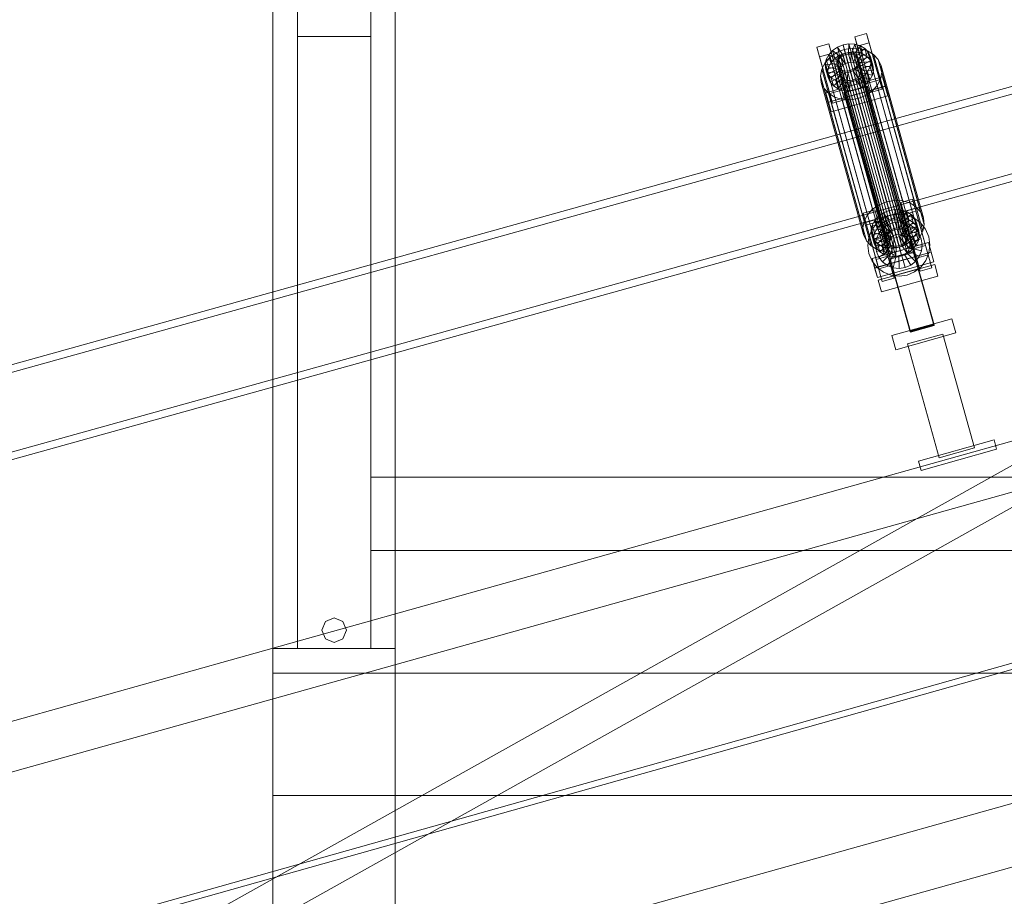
# Model space of a CAD drawing. Header units: millimetres. Extents: x -4738 to 65662, y -68080 to 6847.
# Tile 773 of 1056: x 4043 to 4848, y 918 to 1634. Entities that reach past the tile are written whole.
import ezdxf

# ---------------------------------------------------------------- set-up
doc = ezdxf.new("R2010")
doc.units = ezdxf.units.MM
for name, color, linetype, lineweight in [('COTAS_P', 1, 'Continuous', 0), ('lateral_C01', 7, 'Continuous', 0), ('lateral_dosificador', 7, 'Continuous', 0)]:
    doc.layers.add(name, color=color, linetype=linetype, lineweight=lineweight)
doc.dimstyles.new('R19_100', dxfattribs={"dimtxt": 250, "dimasz": 150, "dimexe": 150, "dimexo": 80, "dimgap": 100, "dimtad": 1, "dimtih": 1, "dimtoh": 1, "dimdsep": 46, "dimcen": 0.09, "dimadec": 0, "dimazin": 0, "dimtfac": 1, "dimtdec": 4, "dimtofl": 0, "dimtmove": 0, "dimatfit": 3, "dimfxl": 1, "dimtolj": 1, "dimtzin": 0, "dimarcsym": 0})

# ---------------------------------------------------------------- blocks, each defined once
blk = doc.blocks.new('DIM_R31_1')
at = {"layer": 'COTAS_P'}
for p, q in [((9950.73, 3666.67), (9794.15, 3669.56)), ((807.35, 1106.67), (9950.73, 3666.67)), ((9950.73, 3666.67), (9818.41, 3582.9)), ((10193.38, 2800), (9950.73, 3666.67)), ((807.35, 1106.67), (939.66, 1190.45)), ((1050, 240), (807.35, 1106.67)), ((807.35, 1106.67), (963.92, 1103.78))]:
    blk.add_line(p, q, dxfattribs=at)
blk.add_text('9495 P', height=250, rotation=15.64139, dxfattribs=at).set_placement((5352.08, 2482.97))
blk = doc.blocks.new('DIM_R31_22')
at = {"layer": 'COTAS_P'}
for p, q in [((4250, 2000), (4400, 2045)), ((5950, 2000), (5800, 2045)), ((4250, 1100), (4250, 2000)), ((5950, 2000), (4250, 2000)), ((4250, 2000), (4400, 1955)), ((5950, 2000), (5800, 1955)), ((5950, 1100), (5950, 2000))]:
    blk.add_line(p, q, dxfattribs=at)
blk.add_text('1700 P', height=250, rotation=180, dxfattribs=at).set_placement((5100, 1900))

msp = doc.modelspace()

# ---------------------------------------------------------------- linework, layer by layer
at = {"layer": 'lateral_C01'}
for p, q in [((1103.221, 51.156), (10242.208, 2626.749)), ((1104.577, 46.344), (10243.564, 2621.936)), ((5678.578, 1808.733), (4734.419, 1546.12)), ((4736.026, 1540.34), (5680.186, 1802.953)), ((4752.863, 1479.808), (5697.022, 1742.421)), ((5698.63, 1736.641), (4754.471, 1474.028)), ((4725.274, 1619.867), (4734.904, 1622.564)), ((4727.426, 1612.131), (4725.274, 1619.867)), ((4725.274, 1619.867), (4735.907, 1582.013)), ((4734.904, 1622.564), (4737.055, 1614.827)), ((4745.536, 1584.709), (4734.904, 1622.564)), ((4694.459, 1611.24), (4704.089, 1613.936)), ((4696.611, 1603.503), (4694.459, 1611.24)), ((4694.459, 1611.24), (4705.092, 1573.385)), ((4704.089, 1613.936), (4706.241, 1606.2)), ((4714.721, 1576.082), (4704.089, 1613.936)), ((4707.137, 1608.626), (4711.129, 1611.358)), ((4710.624, 1606.945), (4716.763, 1609.4)), ((4711.129, 1611.358), (4715.721, 1613.195)), ((4715.761, 1604.438), (4711.129, 1611.358)), ((4711.129, 1611.358), (4712.973, 1604.727)), ((4715.721, 1613.195), (4720.6, 1614.01)), ((4717.936, 1605.308), (4715.721, 1613.195)), ((4715.721, 1613.195), (4717.566, 1606.563)), ((4716.763, 1609.4), (4723.285, 1610.49)), ((4716.763, 1609.4), (4751.346, 1485.066)), ((4720.247, 1605.694), (4720.6, 1614.01)), ((4720.6, 1614.01), (4725.433, 1613.748)), ((4720.6, 1614.01), (4722.444, 1607.379)), ((4722.537, 1605.571), (4725.433, 1613.748)), ((4723.285, 1610.49), (4729.746, 1610.141)), ((4723.285, 1610.49), (4757.868, 1486.155)), ((4724.648, 1604.945), (4729.891, 1612.428)), ((4725.433, 1613.748), (4729.891, 1612.428)), ((4725.433, 1613.748), (4727.278, 1607.117)), ((4726.439, 1603.861), (4733.671, 1610.139)), ((4737.055, 1614.827), (4727.426, 1612.131)), ((4738.059, 1574.277), (4727.426, 1612.131)), ((4729.746, 1610.141), (4735.706, 1608.376)), ((4729.746, 1610.141), (4764.329, 1485.806)), ((4729.891, 1612.428), (4733.671, 1610.139)), ((4729.891, 1612.428), (4731.736, 1605.797)), ((4733.671, 1610.139), (4736.514, 1607.037)), ((4733.671, 1610.139), (4735.515, 1603.508)), ((4737.055, 1614.827), (4747.688, 1576.973)), ((4706.241, 1606.2), (4696.611, 1603.503)), ((4707.244, 1565.649), (4696.611, 1603.503)), ((4701.115, 1598.691), (4705.287, 1603.292)), ((4701.168, 1597.141), (4701.98, 1601.266)), ((4701.98, 1601.266), (4704.016, 1605.184)), ((4711.427, 1599.658), (4701.98, 1601.266)), ((4701.98, 1601.266), (4703.825, 1594.635)), ((4704.016, 1605.184), (4707.137, 1608.626)), ((4712.392, 1601.514), (4704.016, 1605.184)), ((4704.016, 1605.184), (4705.861, 1598.552)), ((4705.287, 1603.292), (4710.624, 1606.945)), ((4705.287, 1603.292), (4739.87, 1478.958)), ((4708.981, 1601.995), (4705.861, 1598.552)), ((4706.241, 1606.2), (4716.873, 1568.345)), ((4713.87, 1603.144), (4707.137, 1608.626)), ((4707.137, 1608.626), (4708.981, 1601.995)), ((4712.973, 1604.727), (4708.981, 1601.995)), ((4708.981, 1601.995), (4715.714, 1596.513)), ((4710.624, 1606.945), (4745.207, 1482.611)), ((4710.735, 1598.809), (4711.12, 1600.763)), ((4711.12, 1600.763), (4712.084, 1602.619)), ((4711.12, 1600.763), (4751.236, 1456.535)), ((4712.392, 1601.514), (4711.427, 1599.658)), ((4712.084, 1602.619), (4713.563, 1604.249)), ((4712.084, 1602.619), (4752.201, 1458.39)), ((4713.87, 1603.144), (4712.392, 1601.514)), ((4714.236, 1594.882), (4712.392, 1601.514)), ((4717.566, 1606.563), (4712.973, 1604.727)), ((4712.973, 1604.727), (4717.606, 1597.807)), ((4713.563, 1604.249), (4715.454, 1605.544)), ((4713.563, 1604.249), (4753.679, 1460.021)), ((4715.761, 1604.438), (4713.87, 1603.144)), ((4715.714, 1596.513), (4713.87, 1603.144)), ((4715.454, 1605.544), (4717.629, 1606.413)), ((4715.454, 1605.544), (4755.57, 1461.315)), ((4717.936, 1605.308), (4715.761, 1604.438)), ((4717.606, 1597.807), (4715.761, 1604.438)), ((4722.444, 1607.379), (4717.566, 1606.563)), ((4717.566, 1606.563), (4719.781, 1598.677)), ((4717.629, 1606.413), (4719.94, 1606.8)), ((4717.629, 1606.413), (4757.745, 1462.185)), ((4720.247, 1605.694), (4717.936, 1605.308)), ((4719.781, 1598.677), (4717.936, 1605.308)), ((4719.94, 1606.8), (4722.229, 1606.676)), ((4719.94, 1606.8), (4760.056, 1462.571)), ((4722.537, 1605.571), (4720.247, 1605.694)), ((4722.092, 1599.063), (4720.247, 1605.694)), ((4722.444, 1607.379), (4722.092, 1599.063)), ((4722.229, 1606.676), (4724.341, 1606.05)), ((4722.229, 1606.676), (4762.346, 1462.448)), ((4727.278, 1607.117), (4722.444, 1607.379)), ((4724.648, 1604.945), (4722.537, 1605.571)), ((4724.381, 1598.939), (4722.537, 1605.571)), ((4724.341, 1606.05), (4726.131, 1604.966)), ((4724.341, 1606.05), (4764.457, 1461.822)), ((4727.278, 1607.117), (4724.381, 1598.939)), ((4726.439, 1603.861), (4724.648, 1604.945)), ((4726.493, 1598.314), (4724.648, 1604.945)), ((4726.131, 1604.966), (4727.478, 1603.497)), ((4726.131, 1604.966), (4766.248, 1460.738)), ((4727.785, 1602.391), (4726.439, 1603.861)), ((4728.283, 1597.23), (4726.439, 1603.861)), ((4731.736, 1605.797), (4726.493, 1598.314)), ((4731.736, 1605.797), (4727.278, 1607.117)), ((4727.478, 1603.497), (4728.289, 1601.742)), ((4727.478, 1603.497), (4767.594, 1459.268)), ((4727.785, 1602.391), (4736.514, 1607.037)), ((4728.597, 1600.637), (4727.785, 1602.391)), ((4729.63, 1595.76), (4727.785, 1602.391)), ((4735.515, 1603.508), (4728.283, 1597.23)), ((4728.289, 1601.742), (4728.51, 1599.823)), ((4768.406, 1457.514), (4728.289, 1601.742)), ((4738.226, 1603.333), (4728.597, 1600.637)), ((4735.515, 1603.508), (4731.736, 1605.797)), ((4738.358, 1600.406), (4735.515, 1603.508)), ((4735.706, 1608.376), (4740.758, 1605.315)), ((4735.706, 1608.376), (4770.289, 1484.041)), ((4736.514, 1607.037), (4738.226, 1603.333)), ((4736.514, 1607.037), (4738.358, 1600.406)), ((4740.071, 1596.702), (4738.226, 1603.333)), ((4738.226, 1603.333), (4738.692, 1599.281)), ((4740.758, 1605.315), (4744.559, 1601.168)), ((4740.758, 1605.315), (4775.341, 1480.981)), ((4744.559, 1601.168), (4746.849, 1596.217)), ((4744.559, 1601.168), (4779.142, 1476.834)), ((4697.307, 1587.939), (4698.393, 1593.454)), ((4698.393, 1593.454), (4701.115, 1598.691)), ((4698.393, 1593.454), (4732.977, 1469.119)), ((4701.115, 1598.691), (4735.698, 1474.356)), ((4711.043, 1597.704), (4701.168, 1597.141)), ((4701.168, 1597.141), (4703.012, 1590.509)), ((4701.634, 1593.088), (4701.168, 1597.141)), ((4711.263, 1595.784), (4701.634, 1593.088)), ((4701.634, 1593.088), (4703.478, 1586.457)), ((4703.346, 1589.384), (4701.634, 1593.088)), ((4703.825, 1594.635), (4703.012, 1590.509)), ((4712.074, 1594.03), (4703.346, 1589.384)), ((4705.861, 1598.552), (4703.825, 1594.635)), ((4703.825, 1594.635), (4713.272, 1593.027)), ((4705.861, 1598.552), (4714.236, 1594.882)), ((4710.956, 1596.889), (4710.735, 1598.809)), ((4710.735, 1598.809), (4750.851, 1454.581)), ((4711.767, 1595.135), (4710.956, 1596.889)), ((4710.956, 1596.889), (4751.072, 1452.661)), ((4711.427, 1599.658), (4711.043, 1597.704)), ((4712.887, 1591.073), (4711.043, 1597.704)), ((4711.043, 1597.704), (4711.263, 1595.784)), ((4713.108, 1589.153), (4711.263, 1595.784)), ((4711.263, 1595.784), (4712.074, 1594.03)), ((4713.272, 1593.027), (4711.427, 1599.658)), ((4713.114, 1593.665), (4711.767, 1595.135)), ((4711.767, 1595.135), (4751.883, 1450.907)), ((4713.919, 1587.398), (4712.074, 1594.03)), ((4712.074, 1594.03), (4713.421, 1592.56)), ((4712.887, 1591.073), (4713.272, 1593.027)), ((4714.904, 1592.581), (4713.114, 1593.665)), ((4713.114, 1593.665), (4753.23, 1449.437)), ((4713.272, 1593.027), (4714.236, 1594.882)), ((4714.236, 1594.882), (4715.714, 1596.513)), ((4715.714, 1596.513), (4717.606, 1597.807)), ((4717.606, 1597.807), (4719.781, 1598.677)), ((4719.781, 1598.677), (4722.092, 1599.063)), ((4723.791, 1593.088), (4721.616, 1592.218)), ((4722.092, 1599.063), (4724.381, 1598.939)), ((4725.682, 1594.382), (4723.791, 1593.088)), ((4723.791, 1593.088), (4763.908, 1448.86)), ((4724.099, 1591.983), (4725.99, 1593.277)), ((4724.381, 1598.939), (4726.493, 1598.314)), ((4727.161, 1596.013), (4725.682, 1594.382)), ((4725.682, 1594.382), (4765.799, 1450.154)), ((4725.99, 1593.277), (4727.468, 1594.908)), ((4725.99, 1593.277), (4732.723, 1587.795)), ((4727.834, 1586.646), (4725.99, 1593.277)), ((4726.493, 1598.314), (4728.283, 1597.23)), ((4728.125, 1597.868), (4727.161, 1596.013)), ((4727.161, 1596.013), (4767.277, 1451.784)), ((4727.468, 1594.908), (4728.432, 1596.763)), ((4727.468, 1594.908), (4735.843, 1591.238)), ((4729.312, 1588.276), (4727.468, 1594.908)), ((4728.51, 1599.823), (4728.125, 1597.868)), ((4728.125, 1597.868), (4768.241, 1453.64)), ((4728.283, 1597.23), (4729.63, 1595.76)), ((4728.432, 1596.763), (4728.817, 1598.717)), ((4728.432, 1596.763), (4737.879, 1595.155)), ((4730.277, 1590.132), (4728.432, 1596.763)), ((4728.51, 1599.823), (4768.626, 1455.594)), ((4728.597, 1600.637), (4730.441, 1594.006)), ((4728.817, 1598.717), (4728.597, 1600.637)), ((4728.817, 1598.717), (4738.692, 1599.281)), ((4730.662, 1592.086), (4728.817, 1598.717)), ((4738.358, 1600.406), (4729.63, 1595.76)), ((4729.63, 1595.76), (4730.441, 1594.006)), ((4730.441, 1594.006), (4740.071, 1596.702)), ((4730.441, 1594.006), (4730.662, 1592.086)), ((4737.879, 1595.155), (4735.843, 1591.238)), ((4738.692, 1599.281), (4737.879, 1595.155)), ((4737.879, 1595.155), (4739.724, 1588.524)), ((4740.071, 1596.702), (4738.358, 1600.406)), ((4738.692, 1599.281), (4740.537, 1592.649)), ((4740.537, 1592.649), (4740.071, 1596.702)), ((4746.849, 1596.217), (4747.471, 1590.799)), ((4781.432, 1471.882), (4746.849, 1596.217)), ((4697.93, 1582.521), (4697.307, 1587.939)), ((4697.307, 1587.939), (4731.89, 1463.604)), ((4701.76, 1574.154), (4747.982, 1587.095)), ((4703.012, 1590.509), (4712.887, 1591.073)), ((4703.012, 1590.509), (4703.478, 1586.457)), ((4703.346, 1589.384), (4705.191, 1582.753)), ((4706.189, 1586.282), (4703.346, 1589.384)), ((4703.478, 1586.457), (4713.108, 1589.153)), ((4703.478, 1586.457), (4705.191, 1582.753)), ((4705.191, 1582.753), (4713.919, 1587.398)), ((4713.421, 1592.56), (4706.189, 1586.282)), ((4706.189, 1586.282), (4708.034, 1579.651)), ((4709.968, 1583.993), (4706.189, 1586.282)), ((4708.034, 1579.651), (4715.266, 1585.929)), ((4715.211, 1591.476), (4709.968, 1583.993)), ((4711.813, 1577.362), (4717.056, 1584.845)), ((4713.108, 1589.153), (4712.887, 1591.073)), ((4713.919, 1587.398), (4713.108, 1589.153)), ((4715.266, 1585.929), (4713.421, 1592.56)), ((4713.421, 1592.56), (4715.211, 1591.476)), ((4715.266, 1585.929), (4713.919, 1587.398)), ((4717.323, 1590.851), (4714.427, 1582.673)), ((4717.016, 1591.956), (4714.904, 1592.581)), ((4714.904, 1592.581), (4755.02, 1448.353)), ((4717.056, 1584.845), (4715.211, 1591.476)), ((4715.211, 1591.476), (4717.323, 1590.851)), ((4717.056, 1584.845), (4715.266, 1585.929)), ((4719.305, 1591.832), (4717.016, 1591.956)), ((4717.016, 1591.956), (4757.132, 1447.727)), ((4719.168, 1584.219), (4717.056, 1584.845)), ((4719.168, 1584.219), (4717.323, 1590.851)), ((4717.323, 1590.851), (4719.613, 1590.727)), ((4719.613, 1590.727), (4719.26, 1582.411)), ((4721.616, 1592.218), (4719.305, 1591.832)), ((4719.305, 1591.832), (4759.421, 1447.604)), ((4719.613, 1590.727), (4721.924, 1591.113)), ((4721.457, 1584.095), (4719.613, 1590.727)), ((4721.616, 1592.218), (4761.733, 1447.99)), ((4721.924, 1591.113), (4724.099, 1591.983)), ((4721.924, 1591.113), (4724.139, 1583.227)), ((4723.768, 1584.482), (4721.924, 1591.113)), ((4725.943, 1585.352), (4723.768, 1584.482)), ((4724.099, 1591.983), (4728.731, 1585.063)), ((4725.943, 1585.352), (4724.099, 1591.983)), ((4728.731, 1585.063), (4724.139, 1583.227)), ((4727.834, 1586.646), (4725.943, 1585.352)), ((4730.575, 1578.432), (4725.943, 1585.352)), ((4729.312, 1588.276), (4727.834, 1586.646)), ((4734.567, 1581.164), (4727.834, 1586.646)), ((4732.723, 1587.795), (4728.731, 1585.063)), ((4728.731, 1585.063), (4730.575, 1578.432)), ((4730.277, 1590.132), (4729.312, 1588.276)), ((4737.688, 1584.606), (4729.312, 1588.276)), ((4730.662, 1592.086), (4730.277, 1590.132)), ((4739.724, 1588.524), (4730.277, 1590.132)), ((4740.537, 1592.649), (4730.662, 1592.086)), ((4735.843, 1591.238), (4732.723, 1587.795)), ((4732.723, 1587.795), (4734.567, 1581.164)), ((4735.843, 1591.238), (4737.688, 1584.606)), ((4745.536, 1584.709), (4735.907, 1582.013)), ((4737.688, 1584.606), (4739.724, 1588.524)), ((4739.724, 1588.524), (4740.537, 1592.649)), ((4746.385, 1585.284), (4743.663, 1580.047)), ((4747.688, 1576.973), (4745.536, 1584.709)), ((4747.471, 1590.799), (4746.385, 1585.284)), ((4746.385, 1585.284), (4780.968, 1460.949)), ((4747.471, 1590.799), (4782.054, 1466.465)), ((4747.982, 1587.095), (4750.134, 1579.359)), ((4750.197, 1579.209), (4747.982, 1587.095)), ((4700.219, 1577.57), (4697.93, 1582.521)), ((4697.93, 1582.521), (4732.513, 1458.186)), ((4704.02, 1573.423), (4700.219, 1577.57)), ((4700.219, 1577.57), (4734.803, 1453.235)), ((4750.134, 1579.359), (4703.912, 1566.417)), ((4750.197, 1579.209), (4703.975, 1566.267)), ((4705.191, 1582.753), (4708.034, 1579.651)), ((4708.034, 1579.651), (4711.813, 1577.362)), ((4709.968, 1583.993), (4711.813, 1577.362)), ((4714.427, 1582.673), (4709.968, 1583.993)), ((4711.813, 1577.362), (4716.271, 1576.041)), ((4714.427, 1582.673), (4716.271, 1576.041)), ((4719.26, 1582.411), (4714.427, 1582.673)), ((4716.271, 1576.041), (4719.168, 1584.219)), ((4716.283, 1574.183), (4735.542, 1579.575)), ((4735.611, 1579.33), (4716.352, 1573.937)), ((4721.457, 1584.095), (4719.168, 1584.219)), ((4724.139, 1583.227), (4719.26, 1582.411)), ((4719.26, 1582.411), (4721.104, 1575.78)), ((4721.104, 1575.78), (4721.457, 1584.095)), ((4721.104, 1575.78), (4725.983, 1576.595)), ((4723.768, 1584.482), (4721.457, 1584.095)), ((4725.983, 1576.595), (4723.768, 1584.482)), ((4724.139, 1583.227), (4725.983, 1576.595)), ((4725.983, 1576.595), (4730.575, 1578.432)), ((4730.575, 1578.432), (4734.567, 1581.164)), ((4734.567, 1581.164), (4737.688, 1584.606)), ((4735.542, 1579.575), (4735.611, 1579.33)), ((4790.174, 1384.465), (4735.542, 1579.575)), ((4735.611, 1579.33), (4790.242, 1384.219)), ((4735.907, 1582.013), (4738.059, 1574.277)), ((4738.059, 1574.277), (4747.688, 1576.973)), ((4743.663, 1580.047), (4739.492, 1575.445)), ((4743.663, 1580.047), (4778.246, 1455.712)), ((4750.134, 1579.359), (4752.349, 1571.473)), ((4752.349, 1571.473), (4750.197, 1579.209)), ((4703.912, 1566.417), (4701.76, 1574.154)), ((4701.76, 1574.154), (4703.975, 1566.267)), ((4709.072, 1570.362), (4704.02, 1573.423)), ((4704.02, 1573.423), (4738.603, 1449.088)), ((4714.721, 1576.082), (4705.092, 1573.385)), ((4705.092, 1573.385), (4707.244, 1565.649)), ((4706.127, 1558.531), (4752.349, 1571.473)), ((4715.032, 1568.597), (4709.072, 1570.362)), ((4709.072, 1570.362), (4743.655, 1446.028)), ((4716.873, 1568.345), (4714.721, 1576.082)), ((4721.493, 1568.248), (4715.032, 1568.597)), ((4715.032, 1568.597), (4749.615, 1444.263)), ((4716.271, 1576.041), (4721.104, 1575.78)), ((4716.352, 1573.937), (4716.283, 1574.183)), ((4770.914, 1379.072), (4716.283, 1574.183)), ((4770.983, 1378.827), (4716.352, 1573.937)), ((4728.016, 1569.338), (4721.493, 1568.248)), ((4734.154, 1571.793), (4728.016, 1569.338)), ((4728.016, 1569.338), (4762.599, 1445.003)), ((4739.492, 1575.445), (4734.154, 1571.793)), ((4734.154, 1571.793), (4768.738, 1447.458)), ((4739.492, 1575.445), (4774.075, 1451.111)), ((4706.127, 1558.531), (4703.912, 1566.417)), ((4703.975, 1566.267), (4706.127, 1558.531)), ((4707.244, 1565.649), (4716.873, 1568.345)), ((4721.493, 1568.248), (4756.076, 1443.913)), ((4734.419, 1546.12), (3790.259, 1283.507)), ((4752.863, 1479.808), (4734.419, 1546.12)), ((4734.419, 1546.12), (4736.026, 1540.34)), ((3791.867, 1277.726), (4736.026, 1540.34)), ((4736.026, 1540.34), (4754.471, 1474.028)), ((4745.207, 1482.611), (4739.87, 1478.958)), ((4751.346, 1485.066), (4745.207, 1482.611)), ((4757.868, 1486.155), (4751.346, 1485.066)), ((4764.329, 1485.806), (4757.868, 1486.155)), ((4762.931, 1484.481), (4772.561, 1487.177)), ((4765.083, 1476.744), (4762.931, 1484.481)), ((4762.931, 1484.481), (4773.564, 1446.626)), ((4770.289, 1484.041), (4764.329, 1485.806)), ((4775.341, 1480.981), (4770.289, 1484.041)), ((4772.561, 1487.177), (4774.713, 1479.441)), ((4783.194, 1449.323), (4772.561, 1487.177)), ((4779.142, 1476.834), (4775.341, 1480.981)), ((3808.703, 1217.195), (4752.863, 1479.808)), ((4754.471, 1474.028), (3810.311, 1211.415)), ((4732.116, 1475.853), (4741.746, 1478.549)), ((4734.268, 1468.117), (4732.116, 1475.853)), ((4732.116, 1475.853), (4742.749, 1437.999)), ((4735.698, 1474.356), (4732.977, 1469.119)), ((4739.87, 1478.958), (4735.698, 1474.356)), ((4741.673, 1469.797), (4744.794, 1473.239)), ((4741.746, 1478.549), (4743.898, 1470.813)), ((4752.379, 1440.695), (4741.746, 1478.549)), ((4744.794, 1473.239), (4748.786, 1475.971)), ((4751.527, 1467.757), (4744.794, 1473.239)), ((4744.794, 1473.239), (4746.638, 1466.608)), ((4748.374, 1471.422), (4754.471, 1474.028)), ((4748.786, 1475.971), (4753.378, 1477.808)), ((4753.418, 1469.052), (4748.786, 1475.971)), ((4748.786, 1475.971), (4750.631, 1469.34)), ((4753.378, 1477.808), (4758.257, 1478.623)), ((4755.593, 1469.922), (4753.378, 1477.808)), ((4753.378, 1477.808), (4755.223, 1471.177)), ((4754.471, 1474.028), (4761.035, 1474.967)), ((4757.904, 1470.308), (4758.257, 1478.623)), ((4758.257, 1478.623), (4763.09, 1478.362)), ((4758.257, 1478.623), (4760.102, 1471.992)), ((4760.194, 1470.184), (4763.09, 1478.362)), ((4761.035, 1474.967), (4767.618, 1474.175)), ((4762.306, 1469.559), (4767.548, 1477.041)), ((4763.09, 1478.362), (4767.548, 1477.041)), ((4763.09, 1478.362), (4764.935, 1471.731)), ((4764.096, 1468.474), (4771.328, 1474.752)), ((4774.713, 1479.441), (4765.083, 1476.744)), ((4775.716, 1438.89), (4765.083, 1476.744)), ((4765.71, 1474.682), (4775.34, 1477.379)), ((4765.71, 1474.682), (4778.652, 1428.46)), ((4767.548, 1477.041), (4771.328, 1474.752)), ((4767.548, 1477.041), (4769.393, 1470.41)), ((4767.618, 1474.175), (4773.772, 1471.706)), ((4771.328, 1474.752), (4774.171, 1471.65)), ((4771.328, 1474.752), (4773.172, 1468.121)), ((4774.713, 1479.441), (4785.345, 1441.586)), ((4788.282, 1431.156), (4775.34, 1477.379)), ((4781.432, 1471.882), (4779.142, 1476.834)), ((4732.977, 1469.119), (4731.89, 1463.604)), ((4743.898, 1470.813), (4734.268, 1468.117)), ((4744.901, 1430.262), (4734.268, 1468.117)), ((4734.895, 1466.055), (4744.525, 1468.751)), ((4734.895, 1466.055), (4747.837, 1419.832)), ((4738.825, 1461.754), (4739.637, 1465.879)), ((4739.181, 1462.021), (4743.159, 1467.327)), ((4739.637, 1465.879), (4741.673, 1469.797)), ((4749.085, 1464.271), (4739.637, 1465.879)), ((4739.637, 1465.879), (4741.482, 1459.248)), ((4750.049, 1466.127), (4741.673, 1469.797)), ((4741.673, 1469.797), (4743.518, 1463.166)), ((4743.159, 1467.327), (4748.374, 1471.422)), ((4746.638, 1466.608), (4743.518, 1463.166)), ((4743.898, 1470.813), (4754.53, 1432.958)), ((4757.467, 1422.528), (4744.525, 1468.751)), ((4750.631, 1469.34), (4746.638, 1466.608)), ((4746.638, 1466.608), (4753.372, 1461.126)), ((4747.734, 1462.852), (4751.635, 1465.915)), ((4749.085, 1464.271), (4748.7, 1462.317)), ((4750.049, 1466.127), (4749.085, 1464.271)), ((4750.929, 1457.64), (4749.085, 1464.271)), ((4751.527, 1467.757), (4750.049, 1466.127)), ((4751.893, 1459.496), (4750.049, 1466.127)), ((4755.223, 1471.177), (4750.631, 1469.34)), ((4750.631, 1469.34), (4755.263, 1462.42)), ((4753.418, 1469.052), (4751.527, 1467.757)), ((4753.372, 1461.126), (4751.527, 1467.757)), ((4751.635, 1465.915), (4756.196, 1467.865)), ((4756.732, 1457.312), (4751.635, 1465.915)), ((4755.593, 1469.922), (4753.418, 1469.052)), ((4755.263, 1462.42), (4753.418, 1469.052)), ((4760.102, 1471.992), (4755.223, 1471.177)), ((4755.223, 1471.177), (4757.438, 1463.29)), ((4757.904, 1470.308), (4755.593, 1469.922)), ((4757.438, 1463.29), (4755.593, 1469.922)), ((4756.196, 1467.865), (4761.106, 1468.567)), ((4758.892, 1458.235), (4756.196, 1467.865)), ((4760.194, 1470.184), (4757.904, 1470.308)), ((4759.749, 1463.677), (4757.904, 1470.308)), ((4760.102, 1471.992), (4759.749, 1463.677)), ((4764.935, 1471.731), (4760.102, 1471.992)), ((4762.306, 1469.559), (4760.194, 1470.184)), ((4762.038, 1463.553), (4760.194, 1470.184)), ((4761.218, 1458.568), (4761.106, 1468.567)), ((4761.106, 1468.567), (4766.031, 1467.975)), ((4764.935, 1471.731), (4762.038, 1463.553)), ((4764.096, 1468.474), (4762.306, 1469.559)), ((4764.15, 1462.927), (4762.306, 1469.559)), ((4763.551, 1458.287), (4766.031, 1467.975)), ((4765.442, 1467.005), (4764.096, 1468.474)), ((4765.94, 1461.843), (4764.096, 1468.474)), ((4769.393, 1470.41), (4764.15, 1462.927)), ((4769.393, 1470.41), (4764.935, 1471.731)), ((4765.442, 1467.005), (4774.171, 1471.65)), ((4766.254, 1465.25), (4765.442, 1467.005)), ((4767.287, 1460.374), (4765.442, 1467.005)), ((4765.731, 1457.412), (4770.634, 1466.128)), ((4773.172, 1468.121), (4765.94, 1461.843)), ((4766.031, 1467.975), (4770.634, 1466.128)), ((4775.883, 1467.947), (4766.254, 1465.25)), ((4766.254, 1465.25), (4768.098, 1458.619)), ((4766.474, 1463.331), (4766.254, 1465.25)), ((4776.015, 1465.019), (4767.287, 1460.374)), ((4773.172, 1468.121), (4769.393, 1470.41)), ((4770.634, 1466.128), (4774.603, 1463.153)), ((4776.015, 1465.019), (4773.172, 1468.121)), ((4773.772, 1471.706), (4779.077, 1467.729)), ((4774.171, 1471.65), (4775.883, 1467.947)), ((4774.171, 1471.65), (4776.015, 1465.019)), ((4777.728, 1461.315), (4775.883, 1467.947)), ((4775.883, 1467.947), (4776.349, 1463.894)), ((4777.728, 1461.315), (4776.015, 1465.019)), ((4779.077, 1467.729), (4783.172, 1462.514)), ((4780.968, 1460.949), (4782.054, 1466.465)), ((4782.054, 1466.465), (4781.432, 1471.882)), ((4731.89, 1463.604), (4732.513, 1458.186)), ((4732.513, 1458.186), (4734.803, 1453.235)), ((4736.712, 1455.867), (4739.181, 1462.021)), ((4748.7, 1462.317), (4738.825, 1461.754)), ((4738.825, 1461.754), (4740.669, 1455.123)), ((4739.291, 1457.701), (4738.825, 1461.754)), ((4748.92, 1460.397), (4739.291, 1457.701)), ((4739.291, 1457.701), (4741.135, 1451.07)), ((4741.003, 1453.998), (4739.291, 1457.701)), ((4741.482, 1459.248), (4740.669, 1455.123)), ((4749.732, 1458.643), (4741.003, 1453.998)), ((4743.518, 1463.166), (4741.482, 1459.248)), ((4741.482, 1459.248), (4750.929, 1457.64)), ((4742.912, 1454.28), (4744.759, 1458.884)), ((4743.518, 1463.166), (4751.893, 1459.496)), ((4751.078, 1457.174), (4743.846, 1450.895)), ((4744.759, 1458.884), (4747.734, 1462.852)), ((4753.475, 1453.981), (4744.759, 1458.884)), ((4752.868, 1456.089), (4747.626, 1448.606)), ((4754.884, 1455.861), (4747.734, 1462.852)), ((4750.544, 1455.686), (4748.7, 1462.317)), ((4748.7, 1462.317), (4748.92, 1460.397)), ((4750.765, 1453.766), (4748.92, 1460.397)), ((4748.92, 1460.397), (4749.732, 1458.643)), ((4751.576, 1452.012), (4749.732, 1458.643)), ((4749.732, 1458.643), (4751.078, 1457.174)), ((4750.544, 1455.686), (4750.929, 1457.64)), ((4751.236, 1456.535), (4750.851, 1454.581)), ((4750.929, 1457.64), (4751.893, 1459.496)), ((4752.923, 1450.542), (4751.078, 1457.174)), ((4751.078, 1457.174), (4752.868, 1456.089)), ((4752.201, 1458.39), (4751.236, 1456.535)), ((4751.893, 1459.496), (4753.372, 1461.126)), ((4753.679, 1460.021), (4752.201, 1458.39)), ((4754.713, 1449.458), (4752.868, 1456.089)), ((4752.868, 1456.089), (4754.98, 1455.464)), ((4753.372, 1461.126), (4755.263, 1462.42)), ((4755.57, 1461.315), (4753.679, 1460.021)), ((4754.884, 1455.861), (4756.732, 1457.312)), ((4755.263, 1462.42), (4757.438, 1463.29)), ((4757.745, 1462.185), (4755.57, 1461.315)), ((4756.732, 1457.312), (4758.892, 1458.235)), ((4757.438, 1463.29), (4759.749, 1463.677)), ((4760.056, 1462.571), (4757.745, 1462.185)), ((4758.892, 1458.235), (4761.218, 1458.568)), ((4759.581, 1455.726), (4761.756, 1456.596)), ((4759.749, 1463.677), (4762.038, 1463.553)), ((4762.346, 1462.448), (4760.056, 1462.571)), ((4761.218, 1458.568), (4763.551, 1458.287)), ((4761.756, 1456.596), (4763.647, 1457.89)), ((4761.756, 1456.596), (4766.388, 1449.676)), ((4763.6, 1449.965), (4761.756, 1456.596)), ((4762.038, 1463.553), (4764.15, 1462.927)), ((4764.457, 1461.822), (4762.346, 1462.448)), ((4763.551, 1458.287), (4765.731, 1457.412)), ((4763.647, 1457.89), (4765.125, 1459.521)), ((4763.647, 1457.89), (4770.38, 1452.409)), ((4765.491, 1451.259), (4763.647, 1457.89)), ((4764.15, 1462.927), (4765.94, 1461.843)), ((4766.248, 1460.738), (4764.457, 1461.822)), ((4765.125, 1459.521), (4766.089, 1461.376)), ((4765.125, 1459.521), (4773.501, 1455.851)), ((4766.969, 1452.89), (4765.125, 1459.521)), ((4765.731, 1457.412), (4767.611, 1456.003)), ((4765.94, 1461.843), (4767.287, 1460.374)), ((4766.089, 1461.376), (4766.474, 1463.331)), ((4766.089, 1461.376), (4775.537, 1459.768)), ((4767.934, 1454.745), (4766.089, 1461.376)), ((4767.594, 1459.268), (4766.248, 1460.738)), ((4766.474, 1463.331), (4776.349, 1463.894)), ((4768.319, 1456.699), (4766.474, 1463.331)), ((4767.287, 1460.374), (4768.098, 1458.619)), ((4768.406, 1457.514), (4767.594, 1459.268)), ((4767.611, 1456.003), (4774.603, 1463.153)), ((4767.611, 1456.003), (4769.062, 1454.155)), ((4768.319, 1456.699), (4767.934, 1454.745)), ((4768.098, 1458.619), (4777.728, 1461.315)), ((4768.098, 1458.619), (4768.319, 1456.699)), ((4778.194, 1457.263), (4768.319, 1456.699)), ((4768.626, 1455.594), (4768.406, 1457.514)), ((4769.062, 1454.155), (4777.666, 1459.252)), ((4775.537, 1459.768), (4773.501, 1455.851)), ((4774.603, 1463.153), (4777.666, 1459.252)), ((4776.349, 1463.894), (4775.537, 1459.768)), ((4775.537, 1459.768), (4777.381, 1453.137)), ((4776.349, 1463.894), (4778.194, 1457.263)), ((4777.381, 1453.137), (4778.194, 1457.263)), ((4777.666, 1459.252), (4779.615, 1454.691)), ((4778.194, 1457.263), (4777.728, 1461.315)), ((4778.246, 1455.712), (4780.968, 1460.949)), ((4783.172, 1462.514), (4785.778, 1456.417)), ((4785.778, 1456.417), (4786.717, 1449.853)), ((4734.803, 1453.235), (4738.603, 1449.088)), ((4735.921, 1449.284), (4736.712, 1455.867)), ((4736.86, 1442.72), (4735.921, 1449.284)), ((4738.603, 1449.088), (4743.655, 1446.028)), ((4739.417, 1438.767), (4785.639, 1451.709)), ((4740.669, 1455.123), (4750.544, 1455.686)), ((4740.669, 1455.123), (4741.135, 1451.07)), ((4741.003, 1453.998), (4742.848, 1447.366)), ((4743.846, 1450.895), (4741.003, 1453.998)), ((4741.135, 1451.07), (4750.765, 1453.766)), ((4741.135, 1451.07), (4742.848, 1447.366)), ((4742.32, 1449.356), (4742.912, 1454.28)), ((4752.32, 1449.468), (4742.32, 1449.356)), ((4743.023, 1444.446), (4742.32, 1449.356)), ((4742.848, 1447.366), (4751.576, 1452.012)), ((4752.6, 1451.8), (4742.912, 1454.28)), ((4743.846, 1450.895), (4745.691, 1444.264)), ((4747.626, 1448.606), (4743.846, 1450.895)), ((4745.691, 1444.264), (4752.923, 1450.542)), ((4747.626, 1448.606), (4749.47, 1441.975)), ((4752.084, 1447.286), (4747.626, 1448.606)), ((4749.47, 1441.975), (4754.713, 1449.458)), ((4750.765, 1453.766), (4750.544, 1455.686)), ((4751.576, 1452.012), (4750.765, 1453.766)), ((4750.851, 1454.581), (4751.072, 1452.661)), ((4751.072, 1452.661), (4751.883, 1450.907)), ((4752.923, 1450.542), (4751.576, 1452.012)), ((4751.883, 1450.907), (4753.23, 1449.437)), ((4754.98, 1455.464), (4752.084, 1447.286)), ((4752.32, 1449.468), (4752.6, 1451.8)), ((4752.652, 1447.142), (4752.32, 1449.468)), ((4752.6, 1451.8), (4753.475, 1453.981)), ((4754.713, 1449.458), (4752.923, 1450.542)), ((4753.23, 1449.437), (4755.02, 1448.353)), ((4753.475, 1453.981), (4754.884, 1455.861)), ((4753.928, 1440.655), (4756.825, 1448.833)), ((4756.825, 1448.833), (4754.713, 1449.458)), ((4756.825, 1448.833), (4754.98, 1455.464)), ((4754.98, 1455.464), (4757.27, 1455.34)), ((4755.02, 1448.353), (4757.132, 1447.727)), ((4759.114, 1448.709), (4756.825, 1448.833)), ((4757.27, 1455.34), (4756.917, 1447.025)), ((4757.27, 1455.34), (4759.581, 1455.726)), ((4759.114, 1448.709), (4757.27, 1455.34)), ((4758.761, 1440.393), (4759.114, 1448.709)), ((4761.425, 1449.095), (4759.114, 1448.709)), ((4759.421, 1447.604), (4761.733, 1447.99)), ((4759.581, 1455.726), (4761.796, 1447.84)), ((4761.425, 1449.095), (4759.581, 1455.726)), ((4763.6, 1449.965), (4761.425, 1449.095)), ((4763.64, 1441.209), (4761.425, 1449.095)), ((4761.733, 1447.99), (4763.908, 1448.86)), ((4766.388, 1449.676), (4761.796, 1447.84)), ((4765.491, 1451.259), (4763.6, 1449.965)), ((4768.232, 1443.045), (4763.6, 1449.965)), ((4763.908, 1448.86), (4765.799, 1450.154)), ((4766.969, 1452.89), (4765.491, 1451.259)), ((4772.225, 1445.777), (4765.491, 1451.259)), ((4765.799, 1450.154), (4767.277, 1451.784)), ((4770.38, 1452.409), (4766.388, 1449.676)), ((4766.388, 1449.676), (4768.232, 1443.045)), ((4767.934, 1454.745), (4766.969, 1452.89)), ((4775.345, 1449.22), (4766.969, 1452.89)), ((4767.277, 1451.784), (4768.241, 1453.64)), ((4777.381, 1453.137), (4767.934, 1454.745)), ((4768.241, 1453.64), (4768.626, 1455.594)), ((4768.738, 1447.458), (4774.075, 1451.111)), ((4769.062, 1454.155), (4769.986, 1451.995)), ((4779.615, 1454.691), (4769.986, 1451.995)), ((4769.986, 1451.995), (4770.318, 1449.669)), ((4770.318, 1449.669), (4770.038, 1447.336)), ((4770.318, 1449.669), (4780.318, 1449.781)), ((4773.501, 1455.851), (4770.38, 1452.409)), ((4770.38, 1452.409), (4772.225, 1445.777)), ((4772.225, 1445.777), (4775.345, 1449.22)), ((4773.501, 1455.851), (4775.345, 1449.22)), ((4783.194, 1449.323), (4773.564, 1446.626)), ((4774.075, 1451.111), (4778.246, 1455.712)), ((4775.345, 1449.22), (4777.381, 1453.137)), ((4779.615, 1454.691), (4780.318, 1449.781)), ((4780.318, 1449.781), (4779.725, 1444.857)), ((4785.345, 1441.586), (4783.194, 1449.323)), ((4785.639, 1451.709), (4787.791, 1443.972)), ((4787.855, 1443.822), (4785.639, 1451.709)), ((4786.717, 1449.853), (4785.926, 1443.269)), ((4739.465, 1436.623), (4736.86, 1442.72)), ((4787.791, 1443.972), (4741.569, 1431.031)), ((4787.855, 1443.822), (4741.632, 1430.881)), ((4752.379, 1440.695), (4742.749, 1437.999)), ((4742.848, 1447.366), (4745.691, 1444.264)), ((4752.652, 1447.142), (4743.023, 1444.446)), ((4744.972, 1439.885), (4743.023, 1444.446)), ((4743.655, 1446.028), (4749.615, 1444.263)), ((4753.576, 1444.981), (4744.972, 1439.885)), ((4748.035, 1435.984), (4744.972, 1439.885)), ((4745.691, 1444.264), (4749.47, 1441.975)), ((4755.027, 1443.134), (4748.035, 1435.984)), ((4749.47, 1441.975), (4753.928, 1440.655)), ((4749.615, 1444.263), (4756.076, 1443.913)), ((4756.906, 1441.724), (4752.004, 1433.009)), ((4752.084, 1447.286), (4753.928, 1440.655)), ((4756.917, 1447.025), (4752.084, 1447.286)), ((4754.53, 1432.958), (4752.379, 1440.695)), ((4753.576, 1444.981), (4752.652, 1447.142)), ((4755.027, 1443.134), (4753.576, 1444.981)), ((4753.863, 1439.073), (4773.122, 1444.466)), ((4753.928, 1440.655), (4758.761, 1440.393)), ((4773.346, 1443.667), (4754.087, 1438.273)), ((4756.906, 1441.724), (4755.027, 1443.134)), ((4756.076, 1443.913), (4762.599, 1445.003)), ((4759.087, 1440.849), (4756.607, 1431.162)), ((4759.087, 1440.849), (4756.906, 1441.724)), ((4761.796, 1447.84), (4756.917, 1447.025)), ((4756.917, 1447.025), (4758.761, 1440.393)), ((4757.132, 1447.727), (4759.421, 1447.604)), ((4758.761, 1440.393), (4763.64, 1441.209)), ((4761.42, 1440.569), (4759.087, 1440.849)), ((4763.745, 1440.902), (4761.42, 1440.569)), ((4761.42, 1440.569), (4761.532, 1430.57)), ((4761.796, 1447.84), (4763.64, 1441.209)), ((4762.599, 1445.003), (4768.738, 1447.458)), ((4763.64, 1441.209), (4768.232, 1443.045)), ((4765.906, 1441.825), (4763.745, 1440.902)), ((4763.745, 1440.902), (4766.442, 1431.272)), ((4767.754, 1443.276), (4765.906, 1441.825)), ((4765.906, 1441.825), (4771.003, 1433.221)), ((4769.163, 1445.156), (4767.754, 1443.276)), ((4767.754, 1443.276), (4774.904, 1436.285)), ((4768.232, 1443.045), (4772.225, 1445.777)), ((4770.038, 1447.336), (4769.163, 1445.156)), ((4769.163, 1445.156), (4777.879, 1440.253)), ((4770.038, 1447.336), (4779.725, 1444.857)), ((4773.122, 1444.466), (4773.346, 1443.667)), ((4789.865, 1384.678), (4773.122, 1444.466)), ((4773.346, 1443.667), (4790.089, 1383.878)), ((4773.564, 1446.626), (4775.716, 1438.89)), ((4777.879, 1440.253), (4774.904, 1436.285)), ((4775.716, 1438.89), (4785.345, 1441.586)), ((4779.725, 1444.857), (4777.879, 1440.253)), ((4785.926, 1443.269), (4783.457, 1437.115)), ((4787.791, 1443.972), (4790.006, 1436.086)), ((4790.006, 1436.086), (4787.855, 1443.822)), ((4741.569, 1431.031), (4739.417, 1438.767)), ((4739.417, 1438.767), (4741.632, 1430.881)), ((4743.561, 1431.408), (4739.465, 1436.623)), ((4742.749, 1437.999), (4744.901, 1430.262)), ((4743.784, 1423.144), (4790.006, 1436.086)), ((4744.409, 1420.949), (4790.631, 1433.891)), ((4744.901, 1430.262), (4754.53, 1432.958)), ((4752.004, 1433.009), (4748.035, 1435.984)), ((4756.607, 1431.162), (4752.004, 1433.009)), ((4754.087, 1438.273), (4753.863, 1439.073)), ((4770.606, 1379.284), (4753.863, 1439.073)), ((4770.83, 1378.485), (4754.087, 1438.273)), ((4771.003, 1433.221), (4766.442, 1431.272)), ((4774.904, 1436.285), (4771.003, 1433.221)), ((4779.479, 1431.81), (4774.264, 1427.715)), ((4783.457, 1437.115), (4779.479, 1431.81)), ((4793.328, 1424.261), (4790.631, 1433.891)), ((4743.784, 1423.144), (4741.569, 1431.031)), ((4741.632, 1430.881), (4743.784, 1423.144)), ((4748.866, 1427.431), (4743.561, 1431.408)), ((4747.105, 1411.32), (4793.328, 1424.261)), ((4755.02, 1424.962), (4748.866, 1427.431)), ((4761.603, 1424.17), (4755.02, 1424.962)), ((4761.532, 1430.57), (4756.607, 1431.162)), ((4777.15, 1430.116), (4757.89, 1424.724)), ((4770.724, 1378.887), (4757.89, 1424.724)), ((4766.442, 1431.272), (4761.532, 1430.57)), ((4768.167, 1425.109), (4761.603, 1424.17)), ((4774.264, 1427.715), (4768.167, 1425.109)), ((4777.15, 1430.116), (4789.983, 1384.279)), ((4778.652, 1428.46), (4788.282, 1431.156)), ((4744.409, 1420.949), (4747.105, 1411.32)), ((4747.837, 1419.832), (4757.467, 1422.528)), ((4755.625, 1375.698), (4804.544, 1389.394)), ((4789.865, 1384.678), (4770.606, 1379.284)), ((4789.983, 1384.279), (4770.724, 1378.887)), ((4770.83, 1378.485), (4790.089, 1383.878)), ((4790.174, 1384.465), (4770.914, 1379.072)), ((4770.983, 1378.827), (4790.242, 1384.219)), ((4790.089, 1383.878), (4789.865, 1384.678)), ((4790.242, 1384.219), (4790.174, 1384.465)), ((4807.779, 1377.838), (4804.544, 1389.394)), ((4755.625, 1375.698), (4758.86, 1364.142)), ((4758.86, 1364.142), (4807.779, 1377.838)), ((4768.336, 1368.872), (4797.225, 1376.96)), ((4770.606, 1379.284), (4770.83, 1378.485)), ((4770.914, 1379.072), (4770.983, 1378.827)), ((4823.255, 1283.989), (4797.225, 1376.96)), ((4768.336, 1368.872), (4794.366, 1275.901)), ((3750.355, 980.479), (4905.916, 1304.018)), ((3826.611, 695.049), (4903.985, 1297.849)), ((4777.457, 1273.243), (4839.086, 1290.499)), ((4841.243, 1282.795), (4839.086, 1290.499)), ((4779.613, 1265.54), (4841.243, 1282.795)), ((4794.366, 1275.901), (4823.255, 1283.989)), ((3841.26, 668.869), (4918.633, 1271.668)), ((4777.457, 1273.243), (4779.613, 1265.54)), ((3761.139, 941.96), (4916.701, 1265.499)), ((3827.195, 706.033), (4982.757, 1029.572)), ((3840.676, 657.885), (4996.238, 981.424))]:
    msp.add_line(p, q, dxfattribs=at)
at = {"layer": 'lateral_dosificador'}
for p, q in [((4270, 3660), (4270, 1120)), ((4330, 1120), (4330, 3660)), ((4250, 12), (4250, 2100)), ((4350, 2100), (4350, 12)), ((4270, 1620), (4270, 1660)), ((4330, 1660), (4330, 1620)), ((4330, 1620), (4270, 1620)), ((5870, 1260), (4330, 1260)), ((4330, 1260), (4330, 1200)), ((5870, 1200), (4330, 1200)), ((4300, 1145), (4292.929, 1142.071)), ((4307.071, 1142.071), (4300, 1145)), ((4292.929, 1142.071), (4290, 1135)), ((4290, 1135), (4292.929, 1127.929)), ((4310, 1135), (4307.071, 1142.071)), ((4307.071, 1127.929), (4310, 1135)), ((4292.929, 1127.929), (4300, 1125)), ((4300, 1125), (4307.071, 1127.929)), ((4350, 1120), (4250, 1120)), ((4250, 1120), (4250, 1100)), ((4330, 1120), (4270, 1120)), ((4350, 1100), (4350, 1120)), ((4350, 1100), (4250, 1100)), ((4250, 12), (4250, 1100)), ((5950, 1100), (4250, 1100)), ((4250, 1000), (4250, 1100)), ((4350, 1100), (4350, 12)), ((5950, 1000), (4250, 1000))]:
    msp.add_line(p, q, dxfattribs=at)

# ---------------------------------------------------------------- dimensions: what is measured, and where the dimension line sits
at = {"layer": 'COTAS_P'}
for p1, p2, distance, picture, middle in [((1050, 240), (10193.381, 2800), 900, 'DIM_R31_1', (5379.037, 2386.671)), ((5950, 1100), (4250, 1100), -900, 'DIM_R31_22', (5100, 2000))]:
    dim = msp.add_aligned_dim(p1=p1, p2=p2, distance=distance, text='<> P', dimstyle='R19_100', dxfattribs=at)
    dim.commit()
    dim.dimension.update_dxf_attribs({"geometry": picture, "text_midpoint": middle})

doc.saveas('drawing.dxf')
